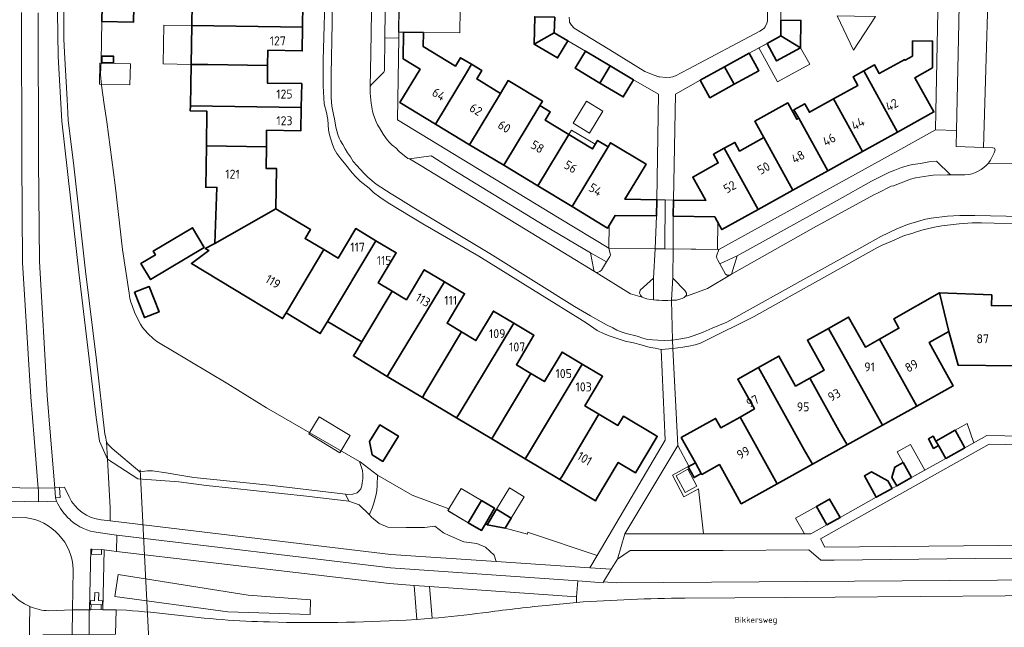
# Model space of a CAD drawing. Header units: metres. Extents: x 149984 to 156489, y 469398 to 478068.
# Tile 436 of 656: x 153673 to 153821, y 472858 to 472949. Entities that reach past the tile are written whole.
import ezdxf
from ezdxf.enums import TextEntityAlignment as Align

# ---------------------------------------------------------------- set-up
doc = ezdxf.new("R2010")
doc.units = ezdxf.units.M
doc.header["$LTSCALE"] = 0.75
for name, color, linetype, lineweight in [('B-WE-GR-BEPLANTING_CULTUUR_HEESTERS-GV', 252, 'Continuous', 18), ('B-WE-KW-KUNSTWERK_DUIKER-G', 6, 'Continuous', 18), ('B-WE-OG-BEBOUWING-GV', 6, 'Continuous', 35), ('B-WE-OG-BEBOUWING-T18', 1, 'Continuous', 18), ('B-WE-OG-BEBOUWING_LAGE TRAFO-GV', 6, 'Continuous', 18), ('B-WE-OG-BEBOUWING_LUIFEL-GV', 6, 'Continuous', 18), ('B-WE-OG-BEBOUWING_OVERBOUWING-GV', 6, 'Continuous', 18), ('B-WE-OG-TERREIN_BEGROEID-GV', 252, 'Continuous', 18), ('B-WE-OG-TERREIN_ERF-GV', 252, 'Continuous', 18), ('B-WE-OG-TERREIN_OEVER-GV', 252, 'Continuous', 18), ('B-WE-OG-TOPOGRAFIE-T18', 7, 'Continuous', 18), ('B-WE-OG-WATER_MEER-GV', 252, 'Continuous', 18), ('B-WE-VH-GESLOTENVERHARDING_ASFALT-GV', 252, 'Continuous', 18), ('B-WE-VH-OPENVERHARDING_BETONELEMENT-GV', 252, 'Continuous', 18), ('B-WE-VH-OPENVERHARDING_BETONSTRAATSTEEN-GV', 252, 'Continuous', 18), ('B-WE-VH-OPENVERHARDING_STRAATBAKSTEEN-GV', 252, 'Continuous', 18), ('B-WE-VH-OPENVERHARDING_TEGEL-GV', 252, 'Continuous', 18)]:
    doc.layers.add(name, color=color, linetype=linetype, lineweight=lineweight)
doc.styles.add('NLCS-ISO-M500-T18', font='NLCS-ISO.ttf', dxfattribs={"height": 0.9})
doc.styles.add('NLCS-ISO-M750-T18', font='NLCS-ISO.ttf', dxfattribs={"height": 1.35})

msp = doc.modelspace()

# ---------------------------------------------------------------- linework, layer by layer
at = {"layer": 'B-WE-GR-BEPLANTING_CULTUUR_HEESTERS-GV', "flags": 128}
for points in [[(153776.045, 472871.917), (153775.264, 472878.695), (153773.068, 472877.488), (153771.341, 472880.723), (153773.824, 472882.07), (153772.151, 472885.186), (153764.186, 472871.929)], [(153722.691, 472876.822), (153724.215, 472876.266), (153725.719, 472874.809), (153725.83, 472874.99), (153726.19, 472875.77), (153726.39, 472876.35), (153726.77, 472877.62), (153726.88, 472878.39), (153726.95, 472879.25), (153726.99, 472880.746), (153724.401, 472882.712), (153724.274, 472882.786), (153724.73, 472881.44), (153724.8, 472880.84), (153724.78, 472880.18), (153724.71, 472879.6), (153724.62, 472879.12), (153724.47, 472878.7), (153724.25, 472878.38), (153723.94, 472878.1), (153723.3, 472877.89), (153722.45, 472877.83), (153722.174, 472877.858)], [(153744.835, 472867.765), (153758.95, 472866.81), (153760.01, 472868.678), (153749.88, 472872.07), (153749.602, 472872.152), (153749.538, 472871.879), (153746.191, 472872.751), (153743.474, 472873.293), (153743.228, 472873.439), (153742.622, 472872.421), (153740.655, 472873.592), (153737.668, 472875.32), (153737.738, 472875.667), (153732.209, 472877.752), (153726.99, 472880.746), (153726.95, 472879.25), (153726.88, 472878.39), (153726.77, 472877.62), (153726.39, 472876.35), (153726.19, 472875.77), (153725.83, 472874.99), (153725.719, 472874.809), (153726.118, 472874.422), (153727.239, 472873.464), (153728.552, 472872.905), (153731.3, 472872.853), (153734.081, 472872.892), (153735.596, 472873.047), (153736.929, 472872.067), (153737.753, 472871.644), (153739.973, 472870.718), (153741.929, 472870.439), (153743.224, 472869.9), (153744.537, 472868.716)]]:
    msp.add_lwpolyline(points, close=True, dxfattribs=at)
for points in [[(153674.007, 472874.347), (153667.458, 472874.49), (153667.454, 472874.364)], [(153838.687, 472868.374), (153816.893, 472868.192), (153795.657, 472867.947), (153793.672, 472867.984), (153791.859, 472869.494), (153778.982, 472869.429), (153764.981, 472869.429), (153763.065, 472868.126), (153762.132, 472866.592), (153760.97, 472864.683), (153762.906, 472864.558), (153920.576, 472865.659)], [(153677.558, 472860.351), (153681.142, 472860.474), (153681.237, 472866.493)]]:
    msp.add_lwpolyline(points, dxfattribs=at)
at = {"layer": 'B-WE-GR-BEPLANTING_CULTUUR_HEESTERS-GV'}
for points in [[(153681.237, 472866.493, 0.3735109), (153674.007, 472874.347)], [(153671.811, 472863.153, 0.1159355), (153674.706, 472861.001)], [(153674.706, 472861.001, 0.0932205), (153677.558, 472860.351)]]:
    msp.add_lwpolyline(points, format="xyb", dxfattribs=at)
at = {"layer": 'B-WE-KW-KUNSTWERK_DUIKER-G', "flags": 128}
msp.add_lwpolyline([(153693.882, 472831.253), (153691.32, 472881.546)], dxfattribs=at)
at = {"layer": 'B-WE-OG-BEBOUWING-GV', "flags": 128}
for points in [[(153710.679, 472954.109), (153701.664, 472954.257), (153701.674, 472954.92), (153699.164, 472954.962), (153699.054, 472948.31), (153715.73, 472948.034), (153715.787, 472951.568), (153710.639, 472951.652)], [(153685.605, 472951.175), (153685.559, 472948.899), (153690.288, 472948.804), (153690.334, 472951.08)], [(153753.654, 472949.573), (153750.655, 472949.625), (153750.579, 472945.527), (153753.589, 472947.227)], [(153710.477, 472942.277), (153710.514, 472944.582), (153715.672, 472944.499), (153715.73, 472948.034), (153699.054, 472948.31), (153698.957, 472942.463), (153701.468, 472942.422)], [(153787.667, 472946.775), (153790.622, 472944.976), (153790.661, 472949.065), (153787.661, 472949.094)], [(153733.901, 472947.274), (153730.912, 472947.316), (153730.845, 472943.302), (153733.404, 472941.758), (153730.366, 472936.724), (153735.708, 472933.499), (153740.364, 472941.212), (153741.129, 472942.48), (153739.492, 472943.468), (153738.726, 472942.199), (153733.871, 472945.128)], [(153753.589, 472947.227), (153750.579, 472945.527), (153754.087, 472943.444), (153755.618, 472946.023)], [(153787.667, 472946.775), (153785.575, 472945.62), (153787.025, 472942.994), (153790.622, 472944.976)], [(153805.205, 472932.288), (153810.663, 472935.313), (153807.813, 472940.456), (153810.454, 472941.963), (153810.466, 472945.973), (153807.466, 472945.982), (153807.459, 472943.712), (153806.349, 472943.097), (153806.296, 472943.193), (153802.459, 472941.081), (153801.742, 472942.375), (153800.115, 472941.474)], [(153685.556, 472942.698), (153687.291, 472942.698), (153687.291, 472943.705), (153685.556, 472943.705)], [(153760.455, 472939.663), (153761.986, 472942.242), (153758.266, 472944.451), (153756.735, 472941.872)], [(153779.201, 472942.1), (153780.652, 472939.474), (153784.346, 472941.515), (153782.896, 472944.141)], [(153715.537, 472935.984), (153715.593, 472939.581), (153710.435, 472939.663), (153710.477, 472942.277), (153701.468, 472942.422), (153698.957, 472942.463), (153698.86, 472936.245)], [(153735.708, 472933.499), (153740.845, 472930.398), (153745.501, 472938.112), (153741.923, 472940.272), (153742.687, 472941.539), (153741.129, 472942.48), (153740.364, 472941.212)], [(153765.497, 472940.158), (153761.986, 472942.242), (153760.455, 472939.663), (153763.966, 472937.579)], [(153780.652, 472939.474), (153779.201, 472942.1), (153775.543, 472940.079), (153776.993, 472937.453)], [(153800.115, 472941.474), (153798.506, 472940.582), (153799.223, 472939.288), (153795.585, 472937.272), (153799.957, 472929.379), (153805.205, 472932.288)], [(153740.845, 472930.398), (153745.982, 472927.297), (153751.402, 472936.278), (153751.798, 472936.934), (153746.661, 472940.034), (153745.501, 472938.112)], [(153701.263, 472930.206), (153710.283, 472930.058), (153710.324, 472932.566), (153715.482, 472932.481), (153715.537, 472935.984), (153698.86, 472936.245), (153698.847, 472935.464), (153701.351, 472935.423)], [(153751.118, 472924.197), (153755.775, 472931.911), (153752.221, 472934.056), (153752.985, 472935.323), (153751.402, 472936.278), (153745.982, 472927.297)], [(153785.098, 472931.463), (153789.472, 472923.568), (153794.71, 472926.471), (153790.335, 472934.364), (153790.055, 472934.209), (153788.692, 472936.669), (153783.735, 472933.922)], [(153799.957, 472929.379), (153795.585, 472937.272), (153791.954, 472935.261), (153791.237, 472936.555), (153789.618, 472935.658), (153790.335, 472934.364), (153794.71, 472926.471)], [(153755.775, 472931.911), (153751.118, 472924.197), (153756.255, 472921.096), (153761.676, 472930.076), (153760.091, 472931.033), (153759.327, 472929.766)], [(153710.283, 472930.058), (153701.263, 472930.206), (153701.159, 472923.995), (153702.858, 472923.967), (153702.541, 472915.524), (153711.731, 472920.757), (153711.83, 472926.807), (153710.23, 472926.832)], [(153761.821, 472918.242), (153762.739, 472919.763), (153768.979, 472919.686), (153769.027, 472922.12), (153764.207, 472922.193), (153766.253, 472925.583), (153767.384, 472927.457), (153762.041, 472930.681), (153761.676, 472930.076), (153756.255, 472921.096), (153761.597, 472917.871)], [(153789.472, 472923.568), (153785.098, 472931.463), (153781.458, 472929.446), (153780.741, 472930.74), (153779.134, 472929.85), (153784.224, 472920.659)], [(153784.224, 472920.659), (153779.134, 472929.85), (153777.512, 472928.952), (153778.229, 472927.658), (153774.416, 472925.525), (153776.366, 472922.007), (153771.536, 472922.081), (153771.481, 472919.654), (153777.713, 472919.577), (153778.436, 472918.272), (153778.784, 472917.644)], [(153713.253, 472905.12), (153718.934, 472914.627), (153716.113, 472916.312), (153716.918, 472917.659), (153711.731, 472920.757), (153702.541, 472915.524), (153701.102, 472914.81), (153701.638, 472914.491), (153699.025, 472912.56), (153707.421, 472907.48), (153712.735, 472904.265)], [(153700.949, 472914.948), (153699.174, 472917.92), (153693.267, 472914.392), (153693.599, 472913.836), (153691.422, 472912.537), (153692.865, 472910.121)], [(153726.741, 472915.972), (153723.72, 472917.777), (153721.075, 472913.347), (153718.934, 472914.627), (153713.253, 472905.12), (153718.387, 472902.014), (153719.492, 472903.841)], [(153719.492, 472903.841), (153724.66, 472900.753), (153729.211, 472908.368), (153727.113, 472909.621), (153729.812, 472914.137), (153726.741, 472915.972)], [(153731.389, 472907.185), (153731.337, 472907.098), (153729.211, 472908.368), (153724.66, 472900.753), (153723.798, 472899.325), (153723.385, 472898.643), (153728.461, 472895.572), (153728.874, 472896.254), (153737.07, 472909.799), (153734.035, 472911.613)], [(153737.07, 472909.799), (153728.874, 472896.254), (153728.461, 472895.572), (153733.746, 472892.414), (153734.138, 472893.069), (153739.63, 472902.26), (153737.458, 472903.558), (153740.104, 472907.986)], [(153690.472, 472908.212), (153691.939, 472904.419), (153694.14, 472905.271), (153692.673, 472909.063)], [(153808.105, 472891.112), (153813.566, 472894.147), (153812.35, 472896.331), (153809.947, 472900.647), (153812.937, 472902.312), (153811.526, 472908.117), (153804.631, 472904.201), (153805.41, 472902.804), (153802.489, 472901.174)], [(153812.937, 472902.312), (153814.314, 472897.276), (153822.57, 472897.173), (153822.739, 472906.163), (153819.332, 472906.227), (153819.361, 472907.826), (153811.526, 472908.117)], [(153739.254, 472889.974), (153747.483, 472903.576), (153744.44, 472905.395), (153741.794, 472900.967), (153739.63, 472902.26), (153734.138, 472893.069), (153733.746, 472892.414), (153738.879, 472889.347)], [(153750.049, 472896.034), (153747.88, 472897.33), (153750.526, 472901.758), (153747.483, 472903.576), (153739.254, 472889.974), (153738.879, 472889.347), (153744.166, 472886.188), (153744.523, 472886.786)], [(153794.809, 472902.794), (153801.716, 472890.42), (153802.934, 472888.238), (153808.105, 472891.112), (153802.489, 472901.174), (153800.363, 472899.987), (153797.849, 472904.491)], [(153801.716, 472890.42), (153794.809, 472902.794), (153791.658, 472901.035), (153794.171, 472896.53), (153792.018, 472895.329), (153796.398, 472887.461), (153797.612, 472885.274), (153802.934, 472888.238)], [(153757.793, 472897.415), (153754.75, 472899.234), (153752.104, 472894.806), (153750.049, 472896.034), (153744.523, 472886.786), (153744.166, 472886.188), (153749.189, 472883.186), (153749.53, 472883.757)], [(153796.398, 472887.461), (153792.018, 472895.329), (153789.865, 472894.127), (153787.352, 472898.632), (153784.278, 472896.917), (153791.178, 472884.552), (153792.391, 472882.376), (153797.612, 472885.274)], [(153760.302, 472889.905), (153758.19, 472891.167), (153760.836, 472895.597), (153757.793, 472897.415), (153749.53, 472883.757), (153749.189, 472883.186), (153754.419, 472880.061), (153754.744, 472880.604)], [(153781.517, 472889.469), (153787.109, 472879.442), (153792.391, 472882.376), (153791.178, 472884.552), (153784.278, 472896.917), (153781.171, 472895.183), (153783.684, 472890.678)], [(153760.302, 472889.905), (153754.744, 472880.604), (153754.419, 472880.061), (153759.758, 472876.871), (153760.084, 472877.416), (153761.038, 472879.015), (153763.203, 472882.642), (153765.81, 472881.085), (153769.069, 472886.545), (153768.842, 472886.681), (153763.977, 472889.584), (153763.152, 472888.202)], [(153787.109, 472879.442), (153781.517, 472889.469), (153778.628, 472887.858), (153777.844, 472889.264), (153772.682, 472886.387), (153774.801, 472882.584), (153775.694, 472880.981), (153775.768, 472880.849), (153778.41, 472882.32), (153780.472, 472878.616), (153781.688, 472876.432)], [(153727.369, 472888.308), (153725.818, 472885.803), (153726.21, 472883.787), (153727.8, 472882.803), (153730.144, 472886.59)], [(153812.445, 472883.247), (153815.317, 472884.854), (153813.852, 472887.471), (153810.98, 472885.863), (153811.369, 472885.168)], [(153810.98, 472885.863), (153810.576, 472886.586), (153809.842, 472886.175), (153810.636, 472884.757), (153811.369, 472885.168)], [(153807.309, 472880.371), (153806.039, 472882.639), (153804.818, 472881.956), (153804.366, 472880.395), (153805.078, 472879.122)], [(153774.801, 472882.584), (153773.722, 472881.983), (153774.615, 472880.38), (153775.694, 472880.981)], [(153804.394, 472878.739), (153803.751, 472879.887), (153801.293, 472881.223), (153800.215, 472880.62), (153802.014, 472877.406)], [(153744.604, 472875.75), (153742.637, 472876.921), (153740.655, 472873.592), (153742.622, 472872.421), (153743.228, 472873.439)], [(153794.581, 472873.245), (153796.553, 472874.349), (153794.988, 472877.143), (153793.017, 472876.039)], [(153743.474, 472873.293), (153746.191, 472872.751), (153747.118, 472874.277), (153744.894, 472875.629)]]:
    msp.add_lwpolyline(points, close=True, dxfattribs=at)
at = {"layer": 'B-WE-OG-BEBOUWING_LAGE TRAFO-GV', "flags": 128}
msp.add_lwpolyline([(153771.888, 472880.637), (153773.28, 472878.128), (153775.039, 472879.104), (153773.648, 472881.613)], close=True, dxfattribs=at)
at = {"layer": 'B-WE-OG-BEBOUWING_LUIFEL-GV', "flags": 128}
for points in [[(153733.723, 472950.772), (153730.202, 472950.821), (153730.153, 472947.327), (153730.912, 472947.316), (153733.901, 472947.274), (153739.354, 472947.194), (153739.405, 472950.688)], [(153699.054, 472948.31), (153694.886, 472948.379), (153694.789, 472942.532), (153698.957, 472942.463)], [(153790.622, 472944.976), (153787.025, 472942.994), (153785.575, 472945.62), (153784.342, 472944.939), (153787.165, 472939.826), (153791.994, 472942.491)], [(153755.775, 472931.911), (153759.327, 472929.766), (153759.742, 472930.453), (153756.19, 472932.598)], [(153770.282, 472922.101), (153769.027, 472922.12), (153768.979, 472919.686), (153762.739, 472919.763), (153761.846, 472918.284), (153761.8, 472914.86), (153768.732, 472914.766), (153770.191, 472914.748)], [(153771.536, 472922.081), (153770.282, 472922.101), (153770.191, 472914.748), (153778.147, 472914.65), (153778.197, 472918.703), (153777.713, 472919.577), (153771.481, 472919.654)], [(153813.852, 472887.471), (153815.317, 472884.854), (153816.66, 472885.601), (153815.666, 472888.487)], [(153742.637, 472876.921), (153739.571, 472878.746), (153737.589, 472875.417), (153740.655, 472873.592)], [(153744.894, 472875.629), (153747.118, 472874.277), (153749.078, 472877.501), (153746.854, 472878.853)], [(153792.18, 472871.9), (153794.581, 472873.245), (153793.017, 472876.039), (153789.881, 472874.284), (153791.216, 472871.901)]]:
    msp.add_lwpolyline(points, close=True, dxfattribs=at)
at = {"layer": 'B-WE-OG-BEBOUWING_OVERBOUWING-GV', "flags": 128}
for points in [[(153801.885, 472949.67), (153798.745, 472949.719), (153796.119, 472949.76), (153798.585, 472944.59)], [(153685.232, 472942.639), (153685.166, 472939.48), (153689.762, 472939.383), (153689.829, 472942.542)], [(153756.431, 472933.651), (153758.893, 472932.147), (153760.893, 472935.422), (153758.432, 472936.926)], [(153721.353, 472884.113), (153722.902, 472886.686), (153718.2, 472889.516), (153716.651, 472886.943)], [(153807.309, 472880.371), (153809.293, 472881.482), (153807.135, 472885.337), (153805.15, 472884.226)]]:
    msp.add_lwpolyline(points, close=True, dxfattribs=at)
at = {"layer": 'B-WE-OG-TERREIN_BEGROEID-GV', "flags": 128}
for points in [[(153685.464, 472874.027), (153686.808, 472873.867), (153686.814, 472875.823), (153686.412, 472883.145), (153685.198, 472885.855), (153684.712, 472889.397), (153682.129, 472910.784), (153679.504, 472933.936), (153678.981, 472943.638), (153678.815, 472953.69), (153679.222, 472968.254), (153680.066, 472988.153), (153680.622, 472995.659), (153681.602, 473004.444), (153683.569, 473019), (153684.816, 473026.466), (153687.588, 473042.686), (153690.987, 473059.279), (153692.05, 473063.908), (153694.56, 473073.891), (153697.156, 473083.146), (153699.777, 473092.049)], [(153755.84, 472949.55), (153755.89, 472949.04), (153755.89, 472948.82), (153756.15, 472948.37), (153756.59, 472947.92), (153761.917, 472944.648), (153767.19, 472941.41), (153768.61, 472940.83), (153769.298, 472940.616), (153769.43, 472940.58), (153770.35, 472940.5), (153771.1, 472940.55), (153771.43, 472940.59), (153771.833, 472940.727), (153773.726, 472941.726), (153784.48, 472947.44), (153784.9, 472947.7), (153785.13, 472947.9), (153785.32, 472948.11), (153785.56, 472948.64), (153785.67, 472948.98), (153785.739, 472958.998)], [(153667.573, 472878.942), (153675.98, 472878.785), (153675.899, 472879.332), (153675.357, 472886.284), (153674.862, 472892.485), (153673.605, 472912.709), (153673.493, 472928.004), (153673.467, 472950.255)], [(153675.973, 472950.212), (153675.996, 472928.01), (153676.152, 472912.818), (153677.304, 472892.688), (153677.76, 472887.192), (153678.454, 472878.821), (153679.161, 472878.867)], [(153679.161, 472878.867), (153679.94, 472878.93), (153680.625, 472877.491)], [(153731.322, 472858.957), (153732.927, 472859.04), (153732.529, 472864.153), (153728.811, 472864.436), (153687.74, 472869.277), (153687.012, 472869.363), (153685.891, 472869.531), (153685.69, 472860.512), (153687.688, 472860.486), (153689.263, 472860.424)], [(153752.355, 472861.163), (153756.922, 472861.61), (153756.93, 472862.436), (153734.817, 472863.999), (153735.209, 472859.223)]]:
    msp.add_lwpolyline(points, dxfattribs=at)
for points in [[(153867.39, 472876.84), (153867.692, 472884.408), (153818.971, 472885.396), (153793.625, 472871.15), (153794.272, 472869.914), (153825.531, 472870.203), (153838.34, 472870.337), (153855.403, 472877.089)], [(153722.691, 472876.822), (153716.301, 472877.553), (153701.291, 472879.166), (153697.123, 472879.724), (153690.931, 472880.191), (153686.412, 472883.145), (153686.814, 472875.823), (153686.808, 472873.867), (153729.022, 472868.834), (153744.835, 472867.765), (153744.537, 472868.716), (153743.224, 472869.9), (153741.929, 472870.439), (153739.973, 472870.718), (153737.753, 472871.644), (153736.929, 472872.067), (153735.596, 472873.047), (153734.081, 472872.892), (153731.3, 472872.853), (153728.552, 472872.905), (153727.239, 472873.464), (153726.118, 472874.422), (153725.719, 472874.809), (153724.215, 472876.266)], [(153707.525, 472862.706), (153688.008, 472865.791), (153687.488, 472862.498), (153704.489, 472860.199), (153716.895, 472859.813), (153716.932, 472862.011)], [(153687.488, 472862.498), (153688.008, 472865.791), (153707.525, 472862.706), (153716.932, 472862.011), (153716.895, 472859.813), (153704.489, 472860.199)]]:
    msp.add_lwpolyline(points, close=True, dxfattribs=at)
at = {"layer": 'B-WE-OG-TERREIN_BEGROEID-GV'}
for points in [[(153680.625, 472877.491, 0.265056), (153685.464, 472874.027)], [(153689.263, 472860.424, -0.0113358), (153696.49, 472859.736)], [(153742.84, 472860.036, -0.0087129), (153752.355, 472861.163)], [(153696.49, 472859.736, 0.0244567), (153710.763, 472858.671)], [(153710.763, 472858.671, 0.020623), (153731.322, 472858.957)], [(153735.209, 472859.223, 0.0074823), (153742.84, 472860.036)]]:
    msp.add_lwpolyline(points, format="xyb", dxfattribs=at)
at = {"layer": 'B-WE-OG-TERREIN_ERF-GV', "flags": 128}
for points in [[(153787.688, 472951.844), (153787.661, 472949.094), (153790.661, 472949.065), (153790.622, 472944.976), (153787.025, 472942.994), (153785.575, 472945.62), (153782.896, 472944.141), (153784.346, 472941.515), (153780.652, 472939.474), (153776.993, 472937.453), (153775.543, 472940.079), (153771.79, 472938.01), (153771.536, 472922.081), (153776.366, 472922.007), (153774.416, 472925.525), (153778.229, 472927.658), (153777.512, 472928.952), (153779.134, 472929.85), (153780.741, 472930.74), (153781.458, 472929.446), (153785.098, 472931.463), (153783.735, 472933.922), (153788.692, 472936.669), (153790.055, 472934.209), (153790.335, 472934.364), (153789.618, 472935.658), (153791.237, 472936.555), (153791.954, 472935.261), (153795.585, 472937.272), (153799.223, 472939.288), (153798.506, 472940.582), (153800.115, 472941.474), (153801.742, 472942.375), (153802.459, 472941.081), (153806.296, 472943.193), (153806.349, 472943.097), (153807.459, 472943.712), (153807.466, 472945.982), (153810.466, 472945.973), (153810.454, 472941.963), (153807.813, 472940.456), (153810.663, 472935.313), (153805.205, 472932.288), (153799.957, 472929.379), (153794.71, 472926.471), (153789.472, 472923.568), (153784.224, 472920.659), (153778.784, 472917.644), (153778.436, 472918.272), (153777.713, 472919.577), (153771.481, 472919.654), (153771.448, 472914.73), (153778.32, 472914.64), (153805.239, 472929.479), (153810.89, 472932.63), (153810.946, 472935.339), (153811.57, 472965.658)], [(153690.334, 472951.08), (153690.288, 472948.804), (153685.559, 472948.899), (153685.44, 472942.96), (153685.32, 472940.92), (153685.49, 472939.35), (153685.87, 472936.43), (153686.29, 472933.82), (153687.53, 472924.3), (153688.65, 472914.65), (153689.64, 472908.07), (153689.74, 472907.29), (153689.89, 472906.74), (153690.12, 472906.21), (153690.51, 472905.06), (153690.78, 472904.54), (153691.03, 472903.96), (153691.35, 472903.4), (153691.64, 472902.94), (153692.06, 472902.45), (153692.45, 472902.03), (153693.33, 472901.24), (153693.82, 472900.83), (153694.55, 472900.36), (153695.94, 472899.58), (153704.51, 472894.48), (153710.28, 472890.87), (153724.274, 472882.786), (153724.401, 472882.712), (153726.99, 472880.746), (153732.209, 472877.752), (153737.738, 472875.667), (153737.668, 472875.32), (153740.655, 472873.592), (153742.637, 472876.921), (153744.604, 472875.75), (153743.228, 472873.439), (153743.474, 472873.293), (153744.894, 472875.629), (153747.118, 472874.277), (153746.191, 472872.751), (153749.538, 472871.879), (153749.602, 472872.152), (153749.88, 472872.07), (153760.01, 472868.678), (153770.24, 472885.98), (153769.67, 472899.62), (153768.731, 472899.793), (153768.04, 472899.92), (153767.44, 472900.05), (153766.66, 472900.31), (153765.48, 472900.61), (153764.26, 472900.87), (153762.01, 472901.6), (153761.09, 472901.97), (153760.05, 472902.48), (153758.55, 472903.51), (153757.44, 472904.23), (153751.76, 472907.72), (153742.26, 472913.64), (153733.82, 472918.51), (153728.58, 472921.67), (153727.33, 472922.52), (153726.4, 472923.22), (153725.74, 472923.85), (153724.4, 472924.92), (153723.75, 472925.56), (153723.17, 472926.19), (153722.01, 472927.64), (153721.49, 472928.26), (153720.9, 472929.07), (153720.5, 472929.76), (153720.21, 472930.42), (153719.79, 472931.88), (153719.65, 472932.63), (153719.51, 472934.18), (153719.32, 472935.24), (153718.99, 472936.53), (153718.85, 472939.24), (153718.84, 472943.1), (153719.17, 472955.28)], [(153715.787, 472951.568), (153715.73, 472948.034), (153715.672, 472944.499), (153710.514, 472944.582), (153710.477, 472942.277), (153710.435, 472939.663), (153715.593, 472939.581), (153715.537, 472935.984), (153715.482, 472932.481), (153710.324, 472932.566), (153710.283, 472930.058), (153710.23, 472926.832), (153711.83, 472926.807), (153711.731, 472920.757), (153716.918, 472917.659), (153716.113, 472916.312), (153718.934, 472914.627), (153721.075, 472913.347), (153723.72, 472917.777), (153726.741, 472915.972), (153729.812, 472914.137), (153727.113, 472909.621), (153729.211, 472908.368), (153731.337, 472907.098), (153731.389, 472907.185), (153734.035, 472911.613), (153737.07, 472909.799), (153740.104, 472907.986), (153737.458, 472903.558), (153739.63, 472902.26), (153741.794, 472900.967), (153744.44, 472905.395), (153747.483, 472903.576), (153750.526, 472901.758), (153747.88, 472897.33), (153750.049, 472896.034), (153752.104, 472894.806), (153754.75, 472899.234), (153757.793, 472897.415), (153760.836, 472895.597), (153758.19, 472891.167), (153760.302, 472889.905), (153763.152, 472888.202), (153763.977, 472889.584), (153768.842, 472886.681), (153769.069, 472886.545), (153765.81, 472881.085), (153763.203, 472882.642), (153761.038, 472879.015), (153760.084, 472877.416), (153759.758, 472876.871), (153754.419, 472880.061), (153749.189, 472883.186), (153744.166, 472886.188), (153738.879, 472889.347), (153733.746, 472892.414), (153728.461, 472895.572), (153723.385, 472898.643), (153723.798, 472899.325), (153724.66, 472900.753), (153719.492, 472903.841), (153718.387, 472902.014), (153713.253, 472905.12), (153712.735, 472904.265), (153707.421, 472907.48), (153699.025, 472912.56), (153701.638, 472914.491), (153701.102, 472914.81), (153702.541, 472915.524), (153702.858, 472923.967), (153701.159, 472923.995), (153701.263, 472930.206), (153701.351, 472935.423), (153698.847, 472935.464), (153698.86, 472936.245), (153698.957, 472942.463), (153699.054, 472948.31), (153699.164, 472954.962)], [(153730.279, 472950.908), (153730.23, 472947.42), (153730.211, 472946.394), (153729.98, 472934.15), (153754.3, 472919.34), (153761.8, 472914.86), (153768.732, 472914.766), (153768.979, 472919.686), (153762.739, 472919.763), (153761.821, 472918.242), (153761.597, 472917.871), (153756.255, 472921.096), (153751.118, 472924.197), (153745.982, 472927.297), (153740.845, 472930.398), (153735.708, 472933.499), (153730.366, 472936.724), (153733.404, 472941.758), (153730.845, 472943.302), (153730.912, 472947.316), (153733.901, 472947.274), (153733.871, 472945.128), (153738.726, 472942.199), (153739.492, 472943.468), (153741.129, 472942.48), (153742.687, 472941.539), (153741.923, 472940.272), (153745.501, 472938.112), (153746.661, 472940.034), (153751.798, 472936.934), (153751.402, 472936.278), (153752.985, 472935.323), (153752.221, 472934.056), (153755.775, 472931.911), (153759.327, 472929.766), (153760.091, 472931.033), (153761.676, 472930.076), (153762.041, 472930.681), (153767.384, 472927.457), (153766.253, 472925.583), (153764.207, 472922.193), (153769.027, 472922.12), (153769.26, 472938.01), (153765.497, 472940.158), (153763.966, 472937.579), (153760.455, 472939.663), (153756.735, 472941.872), (153758.266, 472944.451), (153755.618, 472946.023), (153754.087, 472943.444), (153750.579, 472945.527), (153750.655, 472949.625)], [(153825.5, 472918.47), (153817.83, 472918.65), (153816.45, 472918.63), (153814.48, 472918.52), (153811.87, 472918.21), (153810.99, 472918.04), (153810.31, 472917.89), (153808.84, 472917.53), (153808.04, 472917.3), (153807.35, 472917.06), (153806.23, 472916.74), (153805.57, 472916.46), (153804.72, 472916.07), (153802.89, 472915.32), (153802.07, 472914.89), (153793.79, 472910.24), (153788.89, 472907.55), (153783.63, 472904.6), (153776.26, 472900.9), (153775.59, 472900.55), (153774.75, 472900.33), (153773.81, 472900.11), (153772.92, 472899.97), (153771.39, 472899.76), (153772.151, 472885.186), (153773.824, 472882.07), (153771.341, 472880.723), (153773.068, 472877.488), (153775.264, 472878.695), (153776.045, 472871.917), (153776.599, 472871.916), (153792.18, 472871.9), (153794.581, 472873.245), (153793.017, 472876.039), (153794.988, 472877.143), (153796.553, 472874.349), (153802.014, 472877.406), (153800.215, 472880.62), (153801.293, 472881.223), (153803.751, 472879.887), (153804.394, 472878.739), (153805.078, 472879.122), (153804.366, 472880.395), (153804.818, 472881.956), (153806.039, 472882.639), (153807.309, 472880.371), (153812.445, 472883.247), (153811.369, 472885.168), (153810.636, 472884.757), (153809.842, 472886.175), (153810.576, 472886.586), (153810.98, 472885.863), (153813.852, 472887.471), (153815.317, 472884.854), (153818.655, 472886.711), (153840.309, 472886.268)], [(153822.57, 472897.173), (153814.314, 472897.276), (153812.937, 472902.312), (153809.947, 472900.647), (153812.35, 472896.331), (153813.566, 472894.147), (153808.105, 472891.112), (153802.934, 472888.238), (153797.612, 472885.274), (153792.391, 472882.376), (153787.109, 472879.442), (153781.688, 472876.432), (153780.472, 472878.616), (153778.41, 472882.32), (153775.768, 472880.849), (153775.694, 472880.981), (153774.615, 472880.38), (153773.722, 472881.983), (153774.801, 472882.584), (153772.682, 472886.387), (153777.844, 472889.264), (153778.628, 472887.858), (153781.517, 472889.469), (153783.684, 472890.678), (153781.171, 472895.183), (153784.278, 472896.917), (153787.352, 472898.632), (153789.865, 472894.127), (153792.018, 472895.329), (153794.171, 472896.53), (153791.658, 472901.035), (153794.809, 472902.794), (153797.849, 472904.491), (153800.363, 472899.987), (153802.489, 472901.174), (153805.41, 472902.804), (153804.631, 472904.201), (153811.526, 472908.117), (153819.361, 472907.826), (153819.332, 472906.227), (153822.739, 472906.163)]]:
    msp.add_lwpolyline(points, dxfattribs=at)
for points in [[(153685.556, 472942.698), (153685.556, 472943.705), (153687.291, 472943.705), (153687.291, 472942.698)], [(153700.949, 472914.948), (153692.865, 472910.121), (153691.422, 472912.537), (153693.599, 472913.836), (153693.267, 472914.392), (153699.174, 472917.92)], [(153690.472, 472908.212), (153692.673, 472909.063), (153694.14, 472905.271), (153691.939, 472904.419)], [(153727.369, 472888.308), (153730.144, 472886.59), (153727.8, 472882.803), (153726.21, 472883.787), (153725.818, 472885.803)], [(153775.039, 472879.104), (153773.28, 472878.128), (153771.888, 472880.637), (153773.648, 472881.613)]]:
    msp.add_lwpolyline(points, close=True, dxfattribs=at)
at = {"layer": 'B-WE-OG-TERREIN_OEVER-GV', "flags": 128}
msp.add_lwpolyline([(153678.815, 472953.69), (153678.981, 472943.638), (153679.504, 472933.936), (153682.129, 472910.784), (153684.712, 472889.397), (153685.198, 472885.855), (153686.412, 472883.145), (153686.26, 472885.74), (153686.07, 472886.53), (153686.01, 472886.89), (153684.72, 472898.01), (153683.06, 472911.4), (153681.26, 472927.67), (153680.5, 472934.03), (153680.42, 472935.18), (153680.35, 472937.21), (153679.94, 472944.23), (153679.85, 472946.29), (153679.84, 472951.69)], dxfattribs=at)
msp.add_lwpolyline([(153686.412, 472883.145), (153690.931, 472880.191), (153697.123, 472879.724), (153701.291, 472879.166), (153716.301, 472877.553), (153722.691, 472876.822), (153722.174, 472877.858), (153710.76, 472879.23), (153701.83, 472880.11), (153699.4, 472880.39), (153697.29, 472880.71), (153695.21, 472881.1), (153693.15, 472881.37), (153692.39, 472881.39), (153691.24, 472881.24), (153687.1, 472884.74), (153686.68, 472885.12), (153686.45, 472885.4), (153686.26, 472885.74)], close=True, dxfattribs=at)
at = {"layer": 'B-WE-OG-WATER_MEER-GV', "flags": 128}
msp.add_lwpolyline([(153679.84, 472951.69), (153679.85, 472946.29), (153679.94, 472944.23), (153680.35, 472937.21), (153680.42, 472935.18), (153680.5, 472934.03), (153681.26, 472927.67), (153683.06, 472911.4), (153684.72, 472898.01), (153686.01, 472886.89), (153686.07, 472886.53), (153686.26, 472885.74), (153686.45, 472885.4), (153686.68, 472885.12), (153687.1, 472884.74), (153691.24, 472881.24), (153692.39, 472881.39), (153693.15, 472881.37), (153695.21, 472881.1), (153697.29, 472880.71), (153699.4, 472880.39), (153701.83, 472880.11), (153710.76, 472879.23), (153722.174, 472877.858), (153722.45, 472877.83), (153723.3, 472877.89), (153723.94, 472878.1), (153724.25, 472878.38), (153724.47, 472878.7), (153724.62, 472879.12), (153724.71, 472879.6), (153724.78, 472880.18), (153724.8, 472880.84), (153724.73, 472881.44), (153724.274, 472882.786), (153710.28, 472890.87), (153704.51, 472894.48), (153695.94, 472899.58), (153694.55, 472900.36), (153693.82, 472900.83), (153693.33, 472901.24), (153692.45, 472902.03), (153692.06, 472902.45), (153691.64, 472902.94), (153691.35, 472903.4), (153691.03, 472903.96), (153690.78, 472904.54), (153690.51, 472905.06), (153690.12, 472906.21), (153689.89, 472906.74), (153689.74, 472907.29), (153689.64, 472908.07), (153688.65, 472914.65), (153687.53, 472924.3), (153686.29, 472933.82), (153685.87, 472936.43), (153685.49, 472939.35), (153685.32, 472940.92), (153685.44, 472942.96), (153685.559, 472948.899), (153685.605, 472951.175)], dxfattribs=at)
at = {"layer": 'B-WE-VH-GESLOTENVERHARDING_ASFALT-GV', "flags": 128}
for points in [[(153673.467, 472950.255), (153673.493, 472928.004), (153673.605, 472912.709), (153674.862, 472892.485), (153675.357, 472886.284), (153675.899, 472879.332), (153675.98, 472878.785), (153678.454, 472878.821), (153677.76, 472887.192), (153677.304, 472892.688), (153676.152, 472912.818), (153675.996, 472928.01), (153675.973, 472950.212)], [(153678.744, 472876.824), (153676.009, 472876.748), (153667.52, 472876.907), (153667.458, 472874.501), (153667.458, 472874.49), (153674.007, 472874.347)], [(153680.851, 472873.949), (153680.706, 472874.1)], [(153681.237, 472866.493), (153681.142, 472860.474), (153683.654, 472860.507), (153683.685, 472860.499), (153683.862, 472869.605), (153684.024, 472869.597), (153685.509, 472869.559), (153685.891, 472869.531), (153687.012, 472869.363), (153687.74, 472869.277), (153687.81, 472871.723), (153687.383, 472871.774)], [(153687.383, 472871.774), (153684.973, 472872.122)], [(153996.153, 472856.934), (153996.057, 472863.89), (153994.726, 472863.88), (153994.388, 472863.877), (153968.805, 472863.675), (153944.225, 472863.494), (153920.668, 472863.304), (153894.081, 472863.098), (153870.53, 472862.929), (153843.993, 472862.737), (153821.405, 472862.583), (153795.806, 472862.392), (153773.225, 472862.246)], [(153674.706, 472861.001), (153674.637, 472854.82)], [(153674.681, 472846.633), (153674.651, 472854.336), (153674.637, 472854.82), (153674.706, 472861.001)], [(153676.657, 472856.745), (153681.07, 472856.761), (153681.142, 472860.474), (153677.558, 472860.351)], [(153689.263, 472860.424), (153687.688, 472860.486), (153687.62, 472856.862)], [(153756.922, 472861.61), (153752.355, 472861.163)], [(153732.927, 472859.04), (153731.322, 472858.957)], [(153735.209, 472859.223), (153732.927, 472859.04)]]:
    msp.add_lwpolyline(points, dxfattribs=at)
for points in [[(153678.744, 472876.824), (153678.559, 472877.307), (153678.454, 472878.821), (153675.98, 472878.785), (153676.035, 472878.411), (153676.009, 472876.748)], [(153732.529, 472864.153), (153734.817, 472863.999), (153756.93, 472862.436), (153757.1, 472864.842), (153728.954, 472866.83), (153687.81, 472871.723), (153687.74, 472869.277), (153728.811, 472864.436)], [(153683.651, 472860.277), (153683.654, 472860.507), (153681.142, 472860.474), (153681.07, 472856.761), (153683.613, 472856.776)], [(153685.43, 472860.524), (153683.911, 472860.509), (153683.685, 472860.499), (153683.654, 472860.507), (153683.651, 472860.277), (153683.613, 472856.776), (153687.62, 472856.862), (153687.688, 472860.486), (153685.69, 472860.512)]]:
    msp.add_lwpolyline(points, close=True, dxfattribs=at)
at = {"layer": 'B-WE-VH-GESLOTENVERHARDING_ASFALT-GV'}
for points in [[(153680.706, 472874.1, -0.1101184), (153678.744, 472876.824)], [(153674.007, 472874.347, -0.3735109), (153681.237, 472866.493)], [(153684.973, 472872.122, -0.158875), (153680.851, 472873.949)], [(153674.706, 472861.001, -0.1159355), (153671.811, 472863.153)], [(153773.225, 472862.246, 0.0160725), (153756.922, 472861.61)], [(153677.558, 472860.351, -0.0932205), (153674.706, 472861.001)], [(153696.49, 472859.736, 0.0113358), (153689.263, 472860.424)], [(153752.355, 472861.163, 0.0087129), (153742.84, 472860.036)], [(153710.763, 472858.671, -0.0244567), (153696.49, 472859.736)], [(153731.322, 472858.957, -0.020623), (153710.763, 472858.671)], [(153742.84, 472860.036, -0.0074823), (153735.209, 472859.223)]]:
    msp.add_lwpolyline(points, format="xyb", dxfattribs=at)
at = {"layer": 'B-WE-VH-OPENVERHARDING_BETONELEMENT-GV', "flags": 128}
for points in [[(153678.454, 472878.821), (153678.559, 472877.307), (153679.297, 472877.39), (153679.161, 472878.867)], [(153684.024, 472869.597), (153683.983, 472868.84), (153685.478, 472868.812), (153685.509, 472869.559)], [(153685.43, 472860.524), (153685.423, 472861.252), (153683.935, 472861.272), (153683.911, 472860.509)]]:
    msp.add_lwpolyline(points, close=True, dxfattribs=at)
at = {"layer": 'B-WE-VH-OPENVERHARDING_BETONSTRAATSTEEN-GV', "flags": 128}
for points in [[(153726.681, 472990.039), (153726.42, 472968.91), (153726.01, 472944.16), (153725.9, 472939.03), (153726.06, 472939.37), (153727.97, 472941.3), (153728.05, 472941.54), (153728.094, 472946.434), (153728.13, 472950.41), (153728.138, 472950.939), (153728.521, 472975.353), (153728.56, 472977.83), (153728.579, 472979.283), (153728.69, 472987.52), (153728.68, 472987.74)], [(153819.204, 472965.312), (153814.83, 472965.51), (153814.71, 472965.35), (153814.42, 472948.71), (153814.063, 472932.527), (153814.01, 472930.12), (153818.109, 472929.986)], [(153822.33, 472965.17), (153819.204, 472965.312), (153818.109, 472929.986), (153819.52, 472929.94), (153819.77, 472929.85), (153819.87, 472929.61), (153819.74, 472929.18), (153819.19, 472928.08), (153818.94, 472927.71), (153818.871, 472927.633), (153826.022, 472927.519), (153825.57, 472928.36), (153825.19, 472929.36), (153825.09, 472929.96), (153825.262, 472942.783), (153825.31, 472946.39), (153825.4, 472947.38), (153825.53, 472947.84), (153825.8, 472948.24), (153826.19, 472948.63), (153827.899, 472949.511), (153830.4, 472950.8), (153826.92, 472956.885), (153825.734, 472959.03)], [(153728.138, 472950.939), (153728.13, 472950.41), (153728.094, 472946.434), (153730.211, 472946.394), (153730.23, 472947.42), (153730.279, 472950.908)], [(153759.65, 472911.35), (153759.53, 472911.55), (153759.05, 472914.12), (153752.14, 472918.2), (153738.48, 472926.57), (153735.33, 472928.59), (153735.05, 472928.72), (153731.8, 472928.25), (153733.58, 472927.24), (153750.1, 472917.14)], [(153781.07, 472913.71), (153780.232, 472910.963), (153792.54, 472917.91), (153801.64, 472922.84), (153802.29, 472923.17), (153804.26, 472924.14), (153804.58, 472924.23), (153807.17, 472925.2), (153807.92, 472925.39), (153809.23, 472925.64), (153809.85, 472925.74), (153810.54, 472925.8), (153812.67, 472925.87), (153813.176, 472925.868), (153811.048, 472927.905), (153809.916, 472927.797), (153808.656, 472927.579), (153807.496, 472927.398), (153807.006, 472927.307), (153805.783, 472926.972), (153804.786, 472926.591), (153804.007, 472926.265), (153802.992, 472925.785), (153802.013, 472925.286), (153801.27, 472924.89), (153796.1, 472922.02), (153792.43, 472919.94)], [(153761.448, 472912.772), (153760.69, 472911.53), (153760.41, 472911.34), (153760.17, 472911.23), (153759.87, 472911.21), (153765.02, 472908), (153766.82, 472907.46), (153766.66, 472907.61), (153766.53, 472907.77), (153766.4, 472908.07), (153766.52, 472908.53), (153768.51, 472910.33), (153768.732, 472914.766), (153761.8, 472914.86), (153762.03, 472913.8), (153761.94, 472913.58)], [(153773.277, 472907.583), (153773.61, 472907.69), (153776.6, 472908.76), (153779.974, 472910.807), (153779.59, 472910.79), (153779.34, 472910.96), (153778.482, 472912.483), (153778.18, 472913.02), (153778.04, 472913.34), (153777.99, 472913.65), (153778.32, 472914.64), (153771.448, 472914.73), (153771.42, 472910.46), (153771.49, 472910.23), (153773.2, 472908.5), (153773.33, 472908.33), (153773.46, 472908.06), (153773.45, 472907.8)], [(153732.927, 472859.04), (153735.209, 472859.223), (153734.817, 472863.999), (153732.529, 472864.153)]]:
    msp.add_lwpolyline(points, close=True, dxfattribs=at)
for points in [[(153720.38, 472965.6), (153720.16, 472948.64), (153720.04, 472940.96), (153720.05, 472937.51), (153720.08, 472936.82), (153720.15, 472936.16), (153720.37, 472934.94), (153720.52, 472934.27), (153720.75, 472933.01), (153721.03, 472931.92), (153721.22, 472931.39), (153721.43, 472930.96), (153721.76, 472930.43), (153722.11, 472929.77), (153722.48, 472929.18), (153722.93, 472928.55), (153723.36, 472927.89), (153723.89, 472927.26), (153724.93, 472926.11), (153725.55, 472925.54), (153726.78, 472924.48), (153729.04, 472923.01), (153730.47, 472922.18), (153732.46, 472920.89), (153743.9, 472914.03), (153756.64, 472906.1), (153759.02, 472904.67), (153761.42, 472903.3), (153762.37, 472902.89), (153762.99, 472902.52), (153763.62, 472902.26), (153764.41, 472902.02), (153766.05, 472901.6), (153766.88, 472901.31), (153767.62, 472901.12), (153768.37, 472901.05), (153769.15, 472901), (153770.22, 472900.99), (153771.14, 472901.01), (153771.362, 472901.036), (153771.233, 472907.009), (153770.64, 472906.98), (153769.87, 472906.97), (153769.33, 472907.03), (153768.96, 472907.04), (153768.488, 472907.1), (153768.07, 472907.14), (153767.52, 472907.24), (153767.06, 472907.36), (153766.82, 472907.46), (153765.02, 472908), (153759.87, 472911.21), (153759.65, 472911.35), (153750.1, 472917.14), (153733.58, 472927.24), (153731.8, 472928.25), (153731.55, 472928.33), (153730.24, 472929.39), (153729.73, 472929.9), (153729.22, 472930.32), (153728.8, 472930.7), (153728.45, 472931.15), (153727.85, 472932), (153727.3, 472932.93), (153727.02, 472933.36), (153726.8, 472933.83), (153726.42, 472934.88), (153726.27, 472935.44), (153726.03, 472936.64), (153725.9, 472938.15), (153725.9, 472939.03), (153726.01, 472944.16), (153726.42, 472968.91)], [(153719.17, 472955.28), (153718.84, 472943.1), (153718.85, 472939.24), (153718.99, 472936.53), (153719.32, 472935.24), (153719.51, 472934.18), (153719.65, 472932.63), (153719.79, 472931.88), (153720.21, 472930.42), (153720.5, 472929.76), (153720.9, 472929.07), (153721.49, 472928.26), (153722.01, 472927.64), (153723.17, 472926.19), (153723.75, 472925.56), (153724.4, 472924.92), (153725.74, 472923.85), (153726.4, 472923.22), (153727.33, 472922.52), (153728.58, 472921.67), (153733.82, 472918.51), (153742.26, 472913.64), (153751.76, 472907.72), (153757.44, 472904.23), (153758.55, 472903.51), (153760.05, 472902.48), (153761.09, 472901.97), (153762.01, 472901.6), (153764.26, 472900.87), (153765.48, 472900.61), (153766.66, 472900.31), (153767.44, 472900.05), (153768.04, 472899.92), (153768.731, 472899.793), (153769.67, 472899.62), (153771.39, 472899.76), (153771.362, 472901.036), (153771.14, 472901.01), (153770.22, 472900.99), (153769.15, 472901), (153768.37, 472901.05), (153767.62, 472901.12), (153766.88, 472901.31), (153766.05, 472901.6), (153764.41, 472902.02), (153763.62, 472902.26), (153762.99, 472902.52), (153762.37, 472902.89), (153761.42, 472903.3), (153759.02, 472904.67), (153756.64, 472906.1), (153743.9, 472914.03), (153732.46, 472920.89), (153730.47, 472922.18), (153729.04, 472923.01), (153726.78, 472924.48), (153725.55, 472925.54), (153724.93, 472926.11), (153723.89, 472927.26), (153723.36, 472927.89), (153722.93, 472928.55), (153722.48, 472929.18), (153722.11, 472929.77), (153721.76, 472930.43), (153721.43, 472930.96), (153721.22, 472931.39), (153721.03, 472931.92), (153720.75, 472933.01), (153720.52, 472934.27), (153720.37, 472934.94), (153720.15, 472936.16), (153720.08, 472936.82), (153720.05, 472937.51), (153720.04, 472940.96), (153720.16, 472948.64), (153720.38, 472965.6)], [(153826.022, 472927.519), (153818.871, 472927.633), (153818.6, 472927.33), (153818.19, 472926.97), (153817.8, 472926.68), (153817.35, 472926.42), (153816.93, 472926.21), (153816.44, 472926.04), (153815.94, 472925.94), (153815.299, 472925.859), (153813.176, 472925.868), (153812.67, 472925.87), (153810.54, 472925.8), (153809.85, 472925.74), (153809.23, 472925.64), (153807.92, 472925.39), (153807.17, 472925.2), (153804.58, 472924.23), (153804.26, 472924.14), (153802.29, 472923.17), (153801.64, 472922.84), (153792.54, 472917.91), (153780.232, 472910.963), (153779.974, 472910.807), (153776.6, 472908.76), (153773.61, 472907.69), (153773.277, 472907.583), (153773.09, 472907.42), (153772.82, 472907.3), (153772.26, 472907.12), (153771.96, 472907.05), (153771.233, 472907.009), (153771.362, 472901.036), (153771.99, 472901.11), (153772.91, 472901.26), (153773.73, 472901.44), (153774.47, 472901.67), (153775.17, 472901.94), (153775.97, 472902.21), (153777.35, 472902.84), (153779.52, 472903.74), (153792.29, 472910.85), (153799.83, 472914.98), (153802.68, 472916.6), (153805.08, 472917.74), (153806.72, 472918.4), (153808.58, 472918.96), (153809.41, 472919.19), (153810.24, 472919.37), (153812.73, 472919.63), (153813.64, 472919.69), (153814.56, 472919.73), (153816.84, 472919.74), (153831, 472919.46)], [(153831, 472919.46), (153816.84, 472919.74), (153814.56, 472919.73), (153813.64, 472919.69), (153812.73, 472919.63), (153810.24, 472919.37), (153809.41, 472919.19), (153808.58, 472918.96), (153806.72, 472918.4), (153805.08, 472917.74), (153802.68, 472916.6), (153799.83, 472914.98), (153792.29, 472910.85), (153779.52, 472903.74), (153777.35, 472902.84), (153775.97, 472902.21), (153775.17, 472901.94), (153774.47, 472901.67), (153773.73, 472901.44), (153772.91, 472901.26), (153771.99, 472901.11), (153771.362, 472901.036), (153771.39, 472899.76), (153772.92, 472899.97), (153773.81, 472900.11), (153774.75, 472900.33), (153775.59, 472900.55), (153776.26, 472900.9), (153783.63, 472904.6), (153788.89, 472907.55), (153793.79, 472910.24), (153802.07, 472914.89), (153802.89, 472915.32), (153804.72, 472916.07), (153805.57, 472916.46), (153806.23, 472916.74), (153807.35, 472917.06), (153808.04, 472917.3), (153808.84, 472917.53), (153810.31, 472917.89), (153810.99, 472918.04), (153811.87, 472918.21), (153814.48, 472918.52), (153816.45, 472918.63), (153817.83, 472918.65), (153825.5, 472918.47)]]:
    msp.add_lwpolyline(points, dxfattribs=at)
at = {"layer": 'B-WE-VH-OPENVERHARDING_STRAATBAKSTEEN-GV', "flags": 128}
for points in [[(153761.448, 472912.772), (153759.05, 472914.12), (153759.53, 472911.55), (153759.65, 472911.35), (153759.87, 472911.21), (153760.17, 472911.23), (153760.41, 472911.34), (153760.69, 472911.53)], [(153778.482, 472912.483), (153779.34, 472910.96), (153779.59, 472910.79), (153779.974, 472910.807), (153780.232, 472910.963), (153781.07, 472913.71)], [(153768.488, 472907.1), (153768.51, 472910.33), (153766.52, 472908.53), (153766.4, 472908.07), (153766.53, 472907.77), (153766.66, 472907.61), (153766.82, 472907.46), (153767.06, 472907.36), (153767.52, 472907.24), (153768.07, 472907.14)], [(153771.42, 472910.46), (153771.233, 472907.009), (153771.96, 472907.05), (153772.26, 472907.12), (153772.82, 472907.3), (153773.09, 472907.42), (153773.277, 472907.583), (153773.45, 472907.8), (153773.46, 472908.06), (153773.33, 472908.33), (153773.2, 472908.5), (153771.49, 472910.23)]]:
    msp.add_lwpolyline(points, close=True, dxfattribs=at)
at = {"layer": 'B-WE-VH-OPENVERHARDING_TEGEL-GV', "flags": 128}
for points in [[(153814.71, 472965.35), (153811.57, 472965.658), (153810.946, 472935.339), (153810.89, 472932.63), (153814.063, 472932.527), (153814.42, 472948.71)], [(153759.05, 472914.12), (153761.448, 472912.772), (153761.94, 472913.58), (153762.03, 472913.8), (153761.8, 472914.86), (153754.3, 472919.34), (153729.98, 472934.15), (153730.211, 472946.394), (153728.094, 472946.434), (153728.05, 472941.54), (153727.97, 472941.3), (153726.06, 472939.37), (153725.9, 472939.03), (153725.9, 472938.15), (153726.03, 472936.64), (153726.27, 472935.44), (153726.42, 472934.88), (153726.8, 472933.83), (153727.02, 472933.36), (153727.3, 472932.93), (153727.85, 472932), (153728.45, 472931.15), (153728.8, 472930.7), (153729.22, 472930.32), (153729.73, 472929.9), (153730.24, 472929.39), (153731.55, 472928.33), (153731.8, 472928.25), (153735.05, 472928.72), (153735.33, 472928.59), (153738.48, 472926.57), (153752.14, 472918.2)], [(153778.482, 472912.483), (153781.07, 472913.71), (153792.43, 472919.94), (153796.1, 472922.02), (153801.27, 472924.89), (153802.013, 472925.286), (153802.992, 472925.785), (153804.007, 472926.265), (153804.786, 472926.591), (153805.783, 472926.972), (153807.006, 472927.307), (153807.496, 472927.398), (153808.656, 472927.579), (153809.916, 472927.797), (153811.048, 472927.905), (153813.176, 472925.868), (153815.299, 472925.859), (153815.94, 472925.94), (153816.44, 472926.04), (153816.93, 472926.21), (153817.35, 472926.42), (153817.8, 472926.68), (153818.19, 472926.97), (153818.6, 472927.33), (153818.871, 472927.633), (153818.94, 472927.71), (153819.19, 472928.08), (153819.74, 472929.18), (153819.87, 472929.61), (153819.77, 472929.85), (153819.52, 472929.94), (153818.109, 472929.986), (153814.01, 472930.12), (153814.063, 472932.527), (153810.89, 472932.63), (153805.239, 472929.479), (153778.32, 472914.64), (153777.99, 472913.65), (153778.04, 472913.34), (153778.18, 472913.02)], [(153762.132, 472866.592), (153763.065, 472868.126), (153764.186, 472871.929), (153772.151, 472885.186), (153771.39, 472899.76), (153769.67, 472899.62), (153770.24, 472885.98), (153760.01, 472868.678), (153758.95, 472866.81)], [(153667.572, 472878.92), (153667.52, 472876.907), (153676.009, 472876.748), (153676.035, 472878.411), (153675.98, 472878.785), (153667.573, 472878.942)], [(153685.509, 472869.559), (153685.478, 472868.812), (153683.983, 472868.84), (153684.024, 472869.597), (153683.862, 472869.605), (153683.685, 472860.499), (153683.911, 472860.509), (153683.935, 472861.272), (153683.839, 472861.274), (153683.844, 472861.89), (153684.445, 472861.872), (153684.468, 472863.098), (153685.066, 472863.072), (153685.046, 472861.891), (153685.665, 472861.859), (153685.649, 472861.261), (153685.423, 472861.252), (153685.43, 472860.524), (153685.69, 472860.512), (153685.891, 472869.531)], [(153683.935, 472861.272), (153685.423, 472861.252), (153685.649, 472861.261), (153685.665, 472861.859), (153685.046, 472861.891), (153685.066, 472863.072), (153684.468, 472863.098), (153684.445, 472861.872), (153683.844, 472861.89), (153683.839, 472861.274)]]:
    msp.add_lwpolyline(points, close=True, dxfattribs=at)
for points in [[(153785.739, 472958.998), (153785.67, 472948.98), (153785.56, 472948.64), (153785.32, 472948.11), (153785.13, 472947.9), (153784.9, 472947.7), (153784.48, 472947.44), (153773.726, 472941.726), (153771.833, 472940.727), (153771.43, 472940.59), (153771.1, 472940.55), (153770.35, 472940.5), (153769.43, 472940.58), (153769.298, 472940.616), (153768.61, 472940.83), (153767.19, 472941.41), (153761.917, 472944.648), (153756.59, 472947.92), (153756.15, 472948.37), (153755.89, 472948.82), (153755.89, 472949.04), (153755.84, 472949.55)], [(153753.654, 472949.573), (153753.589, 472947.227), (153755.618, 472946.023), (153758.266, 472944.451), (153761.986, 472942.242), (153765.497, 472940.158), (153769.26, 472938.01), (153769.027, 472922.12), (153768.979, 472919.686), (153768.732, 472914.766), (153768.51, 472910.33), (153768.488, 472907.1), (153768.96, 472907.04), (153769.33, 472907.03), (153769.87, 472906.97), (153770.64, 472906.98), (153771.233, 472907.009), (153771.42, 472910.46), (153771.448, 472914.73), (153771.481, 472919.654), (153771.536, 472922.081), (153771.79, 472938.01), (153775.543, 472940.079), (153779.201, 472942.1), (153782.896, 472944.141), (153785.575, 472945.62), (153787.667, 472946.775), (153787.661, 472949.094), (153787.688, 472951.844)], [(153840.309, 472886.268), (153818.655, 472886.711), (153815.317, 472884.854), (153812.445, 472883.247), (153807.309, 472880.371), (153805.078, 472879.122), (153804.394, 472878.739), (153802.014, 472877.406), (153796.553, 472874.349), (153794.581, 472873.245), (153792.18, 472871.9), (153776.599, 472871.916), (153776.045, 472871.917), (153764.186, 472871.929), (153763.065, 472868.126), (153764.981, 472869.429), (153778.982, 472869.429), (153791.859, 472869.494), (153793.672, 472867.984), (153795.657, 472867.947), (153816.893, 472868.192), (153838.687, 472868.374)], [(153825.531, 472870.203), (153794.272, 472869.914), (153793.625, 472871.15), (153818.971, 472885.396), (153867.692, 472884.408)], [(153680.625, 472877.491), (153679.94, 472878.93), (153679.161, 472878.867), (153679.297, 472877.39), (153678.559, 472877.307), (153678.744, 472876.824)], [(153680.706, 472874.1), (153680.851, 472873.949)], [(153684.973, 472872.122), (153687.383, 472871.774), (153687.81, 472871.723), (153728.954, 472866.83), (153757.1, 472864.842), (153760.924, 472864.572), (153760.97, 472864.683), (153762.132, 472866.592), (153758.95, 472866.81), (153744.835, 472867.765), (153729.022, 472868.834), (153686.808, 472873.867), (153685.464, 472874.027)], [(153975.481, 472866.101), (153920.576, 472865.659), (153762.906, 472864.558), (153760.97, 472864.683), (153760.924, 472864.572), (153757.1, 472864.842), (153756.93, 472862.436), (153756.922, 472861.61)], [(153773.225, 472862.246), (153795.806, 472862.392), (153821.405, 472862.583), (153843.993, 472862.737), (153870.53, 472862.929), (153894.081, 472863.098), (153920.668, 472863.304), (153944.225, 472863.494), (153968.805, 472863.675), (153994.388, 472863.877), (153994.726, 472863.88), (153996.057, 472863.89), (153998.585, 472863.908), (153998.553, 472866.234), (153995.032, 472866.259), (153994.715, 472866.256), (153975.481, 472866.101)]]:
    msp.add_lwpolyline(points, dxfattribs=at)
at = {"layer": 'B-WE-VH-OPENVERHARDING_TEGEL-GV'}
for points in [[(153678.744, 472876.824, 0.1101184), (153680.706, 472874.1)], [(153685.464, 472874.027, -0.265056), (153680.625, 472877.491)], [(153680.851, 472873.949, 0.158875), (153684.973, 472872.122)], [(153756.922, 472861.61, -0.0160725), (153773.225, 472862.246)]]:
    msp.add_lwpolyline(points, format="xyb", dxfattribs=at)

# ---------------------------------------------------------------- texts
at = {"layer": 'B-WE-OG-BEBOUWING-T18', "style": 'NLCS-ISO-M750-T18'}
for s, p in [('127', (153712, 472946)), ('125', (153713, 472938)), ('123', (153713, 472934)), ('117', (153724, 472915)), ('115', (153728, 472913)), ('111', (153738, 472907)), ('109', (153745, 472902)), ('107', (153748, 472900)), ('91', (153801, 472897)), ('105', (153755, 472896)), ('103', (153758, 472894)), ('95', (153791, 472891))]:
    msp.add_text(s, height=1.35, dxfattribs=at).set_placement(p, align=Align.MIDDLE)
for s, rotation, p in [('64', 328.9, (153736.216, 472937.965)), ('42', 29, (153804.342, 472936.383)), ('62', 328.9, (153741.802, 472935.672)), ('44', 29, (153799.245, 472933.558)), ('60', 328.9, (153746.061, 472933.102)), ('46', 29, (153794.913, 472931.157)), ('58', 328.9, (153751.053, 472930.089)), ('48', 29, (153790.24, 472928.567)), ('56', 328.9, (153756.045, 472927.075)), ('50', 29, (153785.07, 472926.874)), ('121', 359.1, (153705.193, 472925.963)), ('54', 328.9, (153759.782, 472923.639)), ('52', 29.2, (153779.972, 472924.05)), ('119', 328.9, (153711.285, 472909.818)), ('113', 329.2, (153733.845, 472907.067)), ('87', 359.4, (153818.015, 472901.23)), ('89', 29, (153807.305, 472897.17)), ('97', 29.1, (153783.409, 472891.851)), ('93', 29.1, (153795.676, 472892.789)), ('101', 329.2, (153758.14, 472883.235)), ('99', 29, (153781.992, 472884.109))]:
    msp.add_text(s, height=1.35, rotation=rotation, dxfattribs=at).set_placement(p, align=Align.MIDDLE)
at = {"layer": 'B-WE-OG-TOPOGRAFIE-T18', "style": 'NLCS-ISO-M500-T18'}
msp.add_text('Bikkersweg', height=0.9, rotation=0.2, dxfattribs=at).set_placement((153783.905, 472858.868), align=Align.MIDDLE)

doc.saveas('drawing.dxf')
